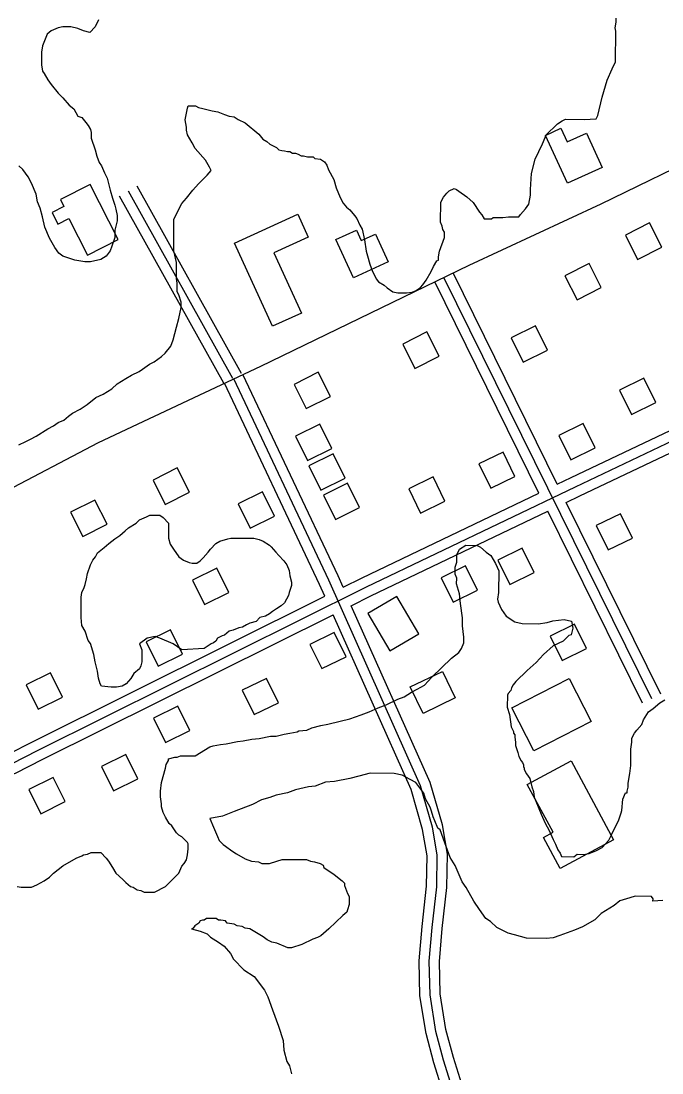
# Model space of a CAD drawing. Extents: x 3245246 to 3283090, y 806824 to 832173.
# Drawn here: x 3263922 to 3264869, y 826612 to 828165 of the extents above; entities that cross this region are included whole.
import ezdxf

# ---------------------------------------------------------------- set-up
doc = ezdxf.new("R2010")
doc.units = 0
for name, color, linetype in [('V-BLDG-OTLN', 7, 'Continuous'), ('V-ROAD-CNTR', 7, 'Continuous'), ('V-SITE-VEGE', 7, 'Continuous')]:
    doc.layers.add(name, color=color, linetype=linetype)

msp = doc.modelspace()

# ---------------------------------------------------------------- linework, layer by layer
at = {"layer": 'V-BLDG-OTLN'}
for points in [[(3264757.3, 827999.2), (3264780.5, 827948.6), (3264729.4, 827925.1), (3264696.8, 827995.9), (3264719.5, 828006.4), (3264728.8, 827986.1)], [(3264066, 827842.3), (3264024.5, 827923.5), (3263980.4, 827901), (3263985.6, 827890.7), (3263968.2, 827881.8), (3263976.8, 827864.9), (3263993.1, 827873.2), (3264020.7, 827819.2)], [(3264237.4, 827836.7), (3264330.9, 827879.5), (3264346.5, 827845.6), (3264295.7, 827822.3), (3264336.3, 827733.6), (3264293.6, 827714.1)], [(3264850.6, 827866.6), (3264814.9, 827848.5), (3264832.9, 827812.8), (3264868.6, 827830.9)], [(3264413.1, 827785.4), (3264387.1, 827842), (3264417.7, 827856.1), (3264424.8, 827840.5), (3264445.9, 827850.1), (3264464.7, 827809)], [(3264761.1, 827806.8), (3264725.4, 827788.7), (3264743.5, 827753), (3264779.2, 827771.1)], [(3264646.4, 827697), (3264664.1, 827661.2), (3264700, 827678.9), (3264682.3, 827714.7)], [(3264521.7, 827705.6), (3264486, 827687.5), (3264504, 827651.8), (3264539.7, 827669.9)], [(3264361.2, 827646.2), (3264325.5, 827628.2), (3264343.5, 827592.5), (3264379.2, 827610.5)], [(3264842.1, 827637.5), (3264806.1, 827619.9), (3264823.7, 827584), (3264859.7, 827601.6)], [(3264327.5, 827551.8), (3264345.2, 827515.9), (3264381.1, 827533.6), (3264363.4, 827569.5)], [(3264752.5, 827570.6), (3264716.6, 827553), (3264734.2, 827517), (3264770.1, 827534.6)], [(3264347.2, 827507.9), (3264364.9, 827472), (3264400.8, 827489.7), (3264383.1, 827525.6)], [(3264634.2, 827528.3), (3264598.3, 827510.7), (3264615.9, 827474.8), (3264651.8, 827492.4)], [(3264153, 827504.8), (3264117.3, 827486.8), (3264135.4, 827451.1), (3264171.1, 827469.1)], [(3264368.9, 827464.6), (3264386.6, 827428.7), (3264422.4, 827446.4), (3264404.7, 827482.3)], [(3264530.8, 827491.5), (3264494.8, 827473.9), (3264512.4, 827438), (3264548.4, 827455.6)], [(3264243.2, 827452), (3264260.9, 827416.1), (3264296.8, 827433.8), (3264279.1, 827469.7)], [(3264031.3, 827457.5), (3263995.6, 827439.4), (3264013.7, 827403.7), (3264049.4, 827421.8)], [(3264807.8, 827437.3), (3264771.8, 827419.7), (3264789.4, 827383.8), (3264825.4, 827401.4)], [(3264662.4, 827386.3), (3264626.5, 827368.7), (3264644.1, 827332.8), (3264680, 827350.4)], [(3264211.5, 827356.7), (3264175.6, 827339.1), (3264193.2, 827303.2), (3264229.1, 827320.8)], [(3264578.9, 827360.1), (3264542.9, 827342.5), (3264560.5, 827306.6), (3264596.5, 827324.2)], [(3264434.3, 827289.9), (3264466.8, 827234.6), (3264509.7, 827259.8), (3264477.2, 827315.2)], [(3264703.9, 827256.6), (3264721.6, 827220.8), (3264757.4, 827238.5), (3264739.7, 827274.3)], [(3264143.2, 827265.8), (3264107.2, 827248.2), (3264124.8, 827212.3), (3264160.8, 827229.9)], [(3264384.9, 827262), (3264349, 827244.4), (3264366.6, 827208.5), (3264402.5, 827226.1)], [(3263965.8, 827202.4), (3263929.8, 827184.8), (3263947.4, 827148.9), (3263983.4, 827166.5)], [(3264497.2, 827181.6), (3264544.7, 827204.4), (3264563.5, 827165.3), (3264516, 827142.4)], [(3264285, 827194.2), (3264249, 827176.6), (3264266.7, 827140.6), (3264302.6, 827158.2)], [(3264764.4, 827130.6), (3264679.7, 827087.2), (3264647.3, 827150.5), (3264732, 827193.9)], [(3264154, 827153.2), (3264118.1, 827135.6), (3264135.7, 827099.6), (3264171.6, 827117.2)], [(3264077.3, 827081.7), (3264041.4, 827064.1), (3264059, 827028.2), (3264094.9, 827045.8)], [(3264734.7, 827072.5), (3264797.5, 826955.9), (3264718.4, 826913.4), (3264693.7, 826959.4), (3264708, 826967.1), (3264670, 827037.7)], [(3263969.8, 827048), (3263934, 827030.3), (3263951.8, 826994.4), (3263987.6, 827012.2)]]:
    msp.add_lwpolyline(points, close=True, dxfattribs=at)
at = {"layer": 'V-ROAD-CNTR'}
for points in [[(3263225.2, 827146.8), (3263434.5, 827238), (3263766.1, 827398.3), (3263892.3, 827466.7), (3264036.8, 827542.5), (3264276.3, 827655), (3264584, 827804), (3264779.3, 827895), (3264940.9, 827973.4), (3265139.8, 828069.7), (3265312.4, 828154.4), (3265843.4, 828421), (3266086.6, 828544.7), (3266325.6, 828663.6), (3266499.4, 828751), (3266671.6, 828832.9), (3266888.3, 828938.1), (3267352.5, 829164.8)], [(3263385.4, 827213.9), (3263413.5, 827190.9), (3263436.2, 827174), (3263485.9, 827159.5), (3263784.6, 827059.9), (3263812.4, 827054), (3263834.8, 827050.5), (3263860, 827053.6), (3263881.3, 827058.1), (3263908.4, 827067.9), (3263947.8, 827088.3), (3264432.5, 827329.3), (3264741.3, 827477.1), (3265123.7, 827658.9), (3265136.3, 827667.8), (3265144.6, 827683.8), (3265151.2, 827702.7), (3265153, 827721.5), (3265100.9, 828050.9)], [(3264727.4, 827453.8), (3264747.8, 827463.6), (3265131.3, 827645.9), (3265147.9, 827657.6), (3265158.5, 827677.9), (3265165.9, 827699.5), (3265168.1, 827722), (3265115.7, 828053.2)], [(3264714.2, 827480.7), (3264734.9, 827490.6), (3265116.1, 827671.9), (3265124.7, 827677.9), (3265130.8, 827689.8), (3265136.4, 827705.9), (3265137.8, 827721.1), (3265086.1, 828048.5)], [(3264234.9, 827637.1), (3264080.8, 827913.6)], [(3264248.1, 827644.4), (3264093.9, 827920.9)], [(3264221.8, 827629.8), (3264067.7, 827906.3)], [(3264714.2, 827480.7), (3264560.3, 827792.7)], [(3264687.1, 827467.8), (3264533.4, 827779.4)], [(3264853.7, 827164.1), (3264546.8, 827786)], [(3264559.2, 826589.5), (3264546.4, 826630.5), (3264535.1, 826672.8), (3264526.5, 826727.1), (3264525.3, 826776.5), (3264529.5, 826826.4), (3264536.2, 826886.5), (3264537.1, 826933.4), (3264530.1, 826974.4), (3264512.4, 827035.3), (3264376.9, 827339.2), (3264236.6, 827636.4)], [(3264397.9, 827328.8), (3264390.5, 827345.5), (3264250.1, 827642.8)], [(3264371, 827315.4), (3264363.2, 827332.9), (3264223, 827630)], [(3264397.9, 827328.8), (3264425.9, 827342.7), (3264687.1, 827467.8)], [(3264867.1, 827170.7), (3264727.4, 827453.8)], [(3264410.1, 827301.4), (3264439.1, 827315.8), (3264700.4, 827440.9)], [(3264840.2, 827157.5), (3264700.4, 827440.9)], [(3263394.9, 827225.5), (3263422.7, 827202.8), (3263443, 827187.7), (3263490.4, 827173.9), (3263788.6, 827074.4), (3263815.1, 827068.7), (3263835.1, 827065.6), (3263857.5, 827068.4), (3263877.1, 827072.6), (3263902.4, 827081.7), (3263941, 827101.6), (3264371, 827315.4)], [(3264573.3, 826594.9), (3264560.8, 826634.6), (3264549.8, 826675.9), (3264541.5, 826728.4), (3264540.3, 826776), (3264544.5, 826824.9), (3264551.2, 826885.5), (3264552.1, 826934.5), (3264544.7, 826977.7), (3264526.5, 827040.4), (3264410.1, 827301.4)], [(3263375.9, 827202.3), (3263404.2, 827179.1), (3263429.4, 827160.4), (3263481.4, 827145.2), (3263780.7, 827045.4), (3263809.6, 827039.2), (3263834.6, 827035.3), (3263862.5, 827038.7), (3263885.4, 827043.7), (3263914.4, 827054.2), (3263954.5, 827074.9), (3264383.3, 827288)], [(3265129.7, 826542.2), (3265061.7, 826324.3), (3265047.5, 826298.9), (3265022.8, 826286.1), (3264995.4, 826288.7), (3264971.7, 826293.1), (3264776.3, 826368.1), (3264729.3, 826387.7), (3264685.3, 826410.4), (3264650.5, 826436.3), (3264619.1, 826464.5), (3264596.6, 826495), (3264564.9, 826539.9), (3264545.2, 826584.2), (3264531.9, 826626.3), (3264520.5, 826669.7), (3264511.5, 826725.7), (3264510.3, 826776.9), (3264514.6, 826827.8), (3264521.2, 826887.5), (3264522.1, 826932.2), (3264515.4, 826971), (3264498.3, 827030.1), (3264383.3, 827288)]]:
    msp.add_lwpolyline(points, dxfattribs=at)
at = {"layer": 'V-SITE-VEGE'}
for points in [[(3263918.9, 827539.2), (3263929.4, 827543.9), (3263936.4, 827547.4), (3263944.5, 827552), (3263962, 827562.5), (3263970.1, 827567.1), (3263977.1, 827571.8), (3263985.3, 827575.3), (3263992.3, 827581.1), (3263998.1, 827585.8), (3264009.7, 827591.6), (3264020.2, 827598.6), (3264033, 827609), (3264043.5, 827613.7), (3264056.3, 827621.8), (3264064.4, 827628.8), (3264077.2, 827636.9), (3264085.4, 827641.6), (3264097, 827647.4), (3264101.7, 827650.9), (3264112.1, 827657.9), (3264119.1, 827661.4), (3264129.6, 827669.5), (3264135.4, 827674.2), (3264143.5, 827684.6), (3264147, 827694), (3264151.7, 827712.6), (3264155.2, 827725.4), (3264158.7, 827741.7), (3264158.7, 827749.8), (3264155.2, 827760.3), (3264152.9, 827764.9), (3264152.9, 827777.7), (3264151.7, 827784.7), (3264151.7, 827808), (3264148.2, 827825.4), (3264148.2, 827872), (3264159.9, 827895.3), (3264166.9, 827903.4), (3264176.2, 827915), (3264184.3, 827924.3), (3264197.1, 827937.1), (3264202.9, 827944.1), (3264200.6, 827948.8), (3264194.8, 827959.3), (3264179.7, 827976.7), (3264175, 827984.9), (3264168, 827996.5), (3264166.9, 828003.5), (3264166.9, 828008.1), (3264164.5, 828018.6), (3264168, 828036.1), (3264169.2, 828039.5), (3264179.9, 828039.4), (3264184.6, 828036.9), (3264190.6, 828035.7), (3264204.8, 828031.9), (3264213.1, 828030.6), (3264222.6, 828026.9), (3264229.7, 828024.4), (3264236.9, 828023.1), (3264242.8, 828019.5), (3264253.4, 828014.5), (3264259.3, 828009.7), (3264267.6, 828002.4), (3264273.4, 827997.6), (3264279.3, 827990.4), (3264285.2, 827986.7), (3264289.9, 827983.1), (3264299.4, 827978.2), (3264302.9, 827974.5), (3264307.6, 827973.3), (3264311.2, 827973.2), (3264316, 827972), (3264319.5, 827971.9), (3264323.1, 827969.5), (3264327.8, 827969.4), (3264331.4, 827968.2), (3264336.1, 827965.7), (3264339.7, 827965.7), (3264345.6, 827964.4), (3264354, 827964.3), (3264356.3, 827961.9), (3264364.6, 827960.6), (3264370.5, 827956.9), (3264374.1, 827952.1), (3264376.3, 827944.9), (3264384.5, 827930.5), (3264387.9, 827918.6), (3264393.6, 827904.2), (3264398.3, 827895.8), (3264403, 827889.8), (3264407.7, 827886.1), (3264414.7, 827877.7), (3264418.2, 827872.9), (3264422.8, 827863.3), (3264426.3, 827857.3), (3264429.7, 827841.7), (3264431.8, 827825), (3264434.1, 827817.9), (3264437.5, 827805.9), (3264441, 827796.3), (3264446.8, 827784.3), (3264450.3, 827779.5), (3264458.5, 827774.6), (3264463.2, 827771), (3264471.5, 827764.9), (3264478.6, 827763.6), (3264491.7, 827763.5), (3264500.1, 827764.5), (3264506.1, 827766.8), (3264512.1, 827771.5), (3264515.7, 827775), (3264520.6, 827782.1), (3264527.9, 827795.1), (3264531.6, 827802.2), (3264536.5, 827810.5), (3264538.9, 827811.6), (3264538.9, 827816.4), (3264540.2, 827824.7), (3264547.7, 827844.9), (3264547.8, 827853.2), (3264545.4, 827856.8), (3264544.3, 827861.6), (3264542, 827867.6), (3264542.4, 827897.4), (3264546.1, 827904.4), (3264551, 827910.3), (3264554.6, 827913.9), (3264561.8, 827917.3), (3264565.3, 827916.1), (3264568.9, 827913.7), (3264580.7, 827905.2), (3264590.1, 827896.7), (3264599.4, 827882.3), (3264602.9, 827878.6), (3264606.4, 827872.6), (3264617.1, 827872.5), (3264619.6, 827874.8), (3264633.8, 827874.6), (3264642.2, 827875.7), (3264657.7, 827875.5), (3264660.1, 827879), (3264667.4, 827887.3), (3264672.2, 827894.3), (3264674.8, 827907.4), (3264674.9, 827915.8), (3264676.4, 827939.6), (3264681.5, 827960.9), (3264692.5, 827983.4), (3264696.2, 827992.9), (3264697.5, 827996.4), (3264714.4, 828012.9), (3264721.6, 828017.5), (3264726.4, 828019.9), (3264753.8, 828019.5), (3264771.7, 828020.4), (3264774.1, 828025.2), (3264780.5, 828052.5), (3264788, 828077.4), (3264795.3, 828093.9), (3264800.2, 828104.6), (3264800.9, 828149.9), (3264799.8, 828154.6), (3264801.1, 828163), (3264801.1, 828168.9)], [(3264036.6, 828166.4), (3264031.9, 828155.9), (3264023.8, 828147.8), (3264014.4, 828150.1), (3264006.3, 828153.6), (3263995.8, 828155.9), (3263984.2, 828155.9), (3263977.2, 828154.8), (3263966.7, 828150.1), (3263960.9, 828145.5), (3263953.9, 828128), (3263952.8, 828118.7), (3263952.8, 828100.1), (3263953.9, 828090.8), (3263956.3, 828087.3), (3263962.1, 828078), (3263966.7, 828071), (3263977.2, 828058.2), (3263984.2, 828051.2), (3263993.5, 828040.7), (3264000.5, 828034.9), (3264006.3, 828024.4), (3264012.1, 828022.1), (3264017.9, 828015.1), (3264021.4, 828010.5), (3264024.9, 828004.7), (3264026.1, 828000), (3264026.1, 827991.9), (3264031.9, 827974.4), (3264034.2, 827965.1), (3264037.7, 827955.8), (3264041.2, 827951.1), (3264045.8, 827940.7), (3264049.3, 827932.5), (3264054, 827915.1), (3264057.5, 827903.4), (3264061, 827892.9), (3264062.1, 827887.1), (3264064.4, 827877.8), (3264064.4, 827869.7), (3264061, 827855.7), (3264061, 827845.2), (3264056.3, 827832.4), (3264054, 827825.5), (3264048.1, 827817.3), (3264040, 827812.7), (3264024.9, 827809.2), (3264016.7, 827809.2), (3264001.6, 827811.5), (3263995.8, 827813.8), (3263984.1, 827817.3), (3263978.3, 827822), (3263972.5, 827830.1), (3263964.4, 827844.1), (3263957.4, 827860.4), (3263953.9, 827875.5), (3263950.4, 827888.3), (3263946.9, 827897.6), (3263944.6, 827909.3), (3263937.6, 827925.5), (3263933, 827934.9), (3263924.8, 827945.3), (3263919, 827951.1)], [(3264219.4, 827257.1), (3264212.4, 827253.6), (3264210.1, 827248.9), (3264206.6, 827246.6), (3264203.1, 827245.4), (3264192.6, 827238.4), (3264160, 827236.1), (3264147.2, 827245.4), (3264127.5, 827253.6), (3264120.5, 827255.9), (3264108.8, 827253.6), (3264097.2, 827245.4), (3264100.7, 827236.1), (3264100.7, 827218.7), (3264099.5, 827212.9), (3264097.2, 827208.2), (3264089, 827201.2), (3264084.4, 827194.2), (3264077.4, 827186.1), (3264071.6, 827182.6), (3264063.4, 827181.4), (3264055.3, 827181.4), (3264041.3, 827182.6), (3264039, 827186.1), (3264036.7, 827194.3), (3264035.5, 827204.7), (3264032, 827218.7), (3264029.7, 827229.2), (3264025.1, 827245.5), (3264021.6, 827250.1), (3264016.9, 827264.1), (3264012.3, 827272.2), (3264011.1, 827283.9), (3264011.1, 827314.1), (3264012.3, 827321.1), (3264015.8, 827328.1), (3264016.9, 827332.7), (3264019.2, 827340.9), (3264020.4, 827349), (3264025.1, 827361.8), (3264028.6, 827368.8), (3264032.1, 827373.5), (3264035.5, 827379.3), (3264044.9, 827387.4), (3264051.8, 827393.2), (3264061.1, 827400.2), (3264068.1, 827404.9), (3264076.3, 827411.8), (3264080.9, 827416.5), (3264092.6, 827423.5), (3264097.2, 827428.1), (3264107.7, 827432.8), (3264112.4, 827435.1), (3264127.5, 827435.1), (3264132.1, 827431.6), (3264140.3, 827423.5), (3264140.3, 827401.4), (3264142.6, 827392.1), (3264147.3, 827385.1), (3264155.4, 827373.4), (3264162.4, 827368.8), (3264170.5, 827365.3), (3264175.2, 827364.1), (3264182.2, 827364.1), (3264186.8, 827367.6), (3264191.5, 827372.3), (3264198.5, 827380.4), (3264201.9, 827385.1), (3264210.1, 827393.2), (3264215.9, 827396.7), (3264227.5, 827400.2), (3264232.2, 827401.3), (3264265.9, 827401.3), (3264274.1, 827399), (3264279.9, 827396.7), (3264289.2, 827390.9), (3264291.5, 827388.5), (3264298.5, 827380.4), (3264303.2, 827375.7), (3264310.2, 827367.6), (3264314.8, 827361.8), (3264318.3, 827353.6), (3264319.5, 827345.5), (3264321.8, 827336.2), (3264321.8, 827331.5), (3264318.3, 827321), (3264317.1, 827316.4), (3264311.3, 827305.9), (3264306.7, 827301.3), (3264299.7, 827296.6), (3264293.9, 827293.1), (3264289.2, 827289.6), (3264283.4, 827286.1), (3264275.2, 827283.8), (3264269.4, 827278), (3264260.1, 827275.7), (3264255.5, 827273.3), (3264249.6, 827269.9), (3264243.8, 827268.7)], [(3264332.6, 827116.5), (3264344.5, 827117.5), (3264351.7, 827121), (3264364.9, 827124.4), (3264375.6, 827126.6), (3264393.6, 827131.1), (3264407.9, 827134.5), (3264424.7, 827140.2), (3264436.6, 827144.8), (3264449.8, 827150.6), (3264461.8, 827155.2), (3264478.6, 827163.3), (3264488.2, 827166.7), (3264499, 827173.7), (3264507.4, 827178.4), (3264518.2, 827184.2), (3264529.1, 827195.9), (3264558.1, 827224.1), (3264568.9, 827232.3), (3264572.6, 827238.2), (3264576.2, 827246.5), (3264576.4, 827254.8), (3264574.2, 827271.5), (3264574.4, 827283.4), (3264571.1, 827304.9), (3264570.1, 827319.2), (3264565.5, 827333.6), (3264565.7, 827341.9), (3264563.4, 827347.9), (3264563.5, 827358.6), (3264566, 827365.7), (3264566.1, 827376.5), (3264569.8, 827384.8), (3264579.4, 827390.6), (3264596.1, 827390.3), (3264600.8, 827387.9), (3264609.1, 827380.6), (3264616.2, 827375.8), (3264623.1, 827363.8), (3264627.8, 827353), (3264627.3, 827320.8), (3264626, 827311.3), (3264627.1, 827306.5), (3264631.7, 827295.7), (3264638.7, 827286.1), (3264651.7, 827277.6), (3264662.4, 827275.1), (3264686.2, 827274.7), (3264699.4, 827276.9), (3264707.7, 827279.2), (3264724.4, 827281.3), (3264735.1, 827278.8), (3264737.4, 827268.1), (3264736.1, 827264.5), (3264734.8, 827258.6), (3264731.3, 827257.4), (3264722.8, 827249.2), (3264708.4, 827242.3), (3264693.9, 827229.4), (3264683.1, 827217.6), (3264669.8, 827205.9), (3264652.9, 827189.4), (3264649.2, 827184.7), (3264646.8, 827180), (3264645.5, 827176.4), (3264641.9, 827171.7), (3264640.7, 827169.4), (3264640.4, 827151.5), (3264643.9, 827140.7), (3264646, 827122.8), (3264649.5, 827115.6), (3264649.4, 827113.2), (3264651.8, 827110.8), (3264651.7, 827107.3), (3264652.8, 827100.1), (3264652.8, 827095.3), (3264656.2, 827084.6), (3264657.3, 827078.6), (3264660.8, 827072.6), (3264663.1, 827070.2), (3264664.3, 827066.6), (3264664.2, 827064.2), (3264665.4, 827061.8), (3264665.4, 827059.4), (3264668.8, 827053.4), (3264673.5, 827046.2), (3264676.9, 827034.2), (3264679.2, 827027.1), (3264680.3, 827018.7), (3264682.6, 827012.7), (3264687.2, 827001.9), (3264690.6, 826993.5), (3264696.4, 826980.4), (3264702.2, 826969.6), (3264708, 826956.4), (3264711.5, 826949.2), (3264714.9, 826940.8), (3264718.4, 826936), (3264720.7, 826931.2), (3264738.6, 826930.9), (3264743.4, 826934.4)], [(3264243.8, 827268.7), (3264235.7, 827265.2), (3264229.9, 827264), (3264222.9, 827258.2), (3264219.4, 827257.1)], [(3264743.4, 826934.4), (3264753, 826934.3), (3264761.3, 826935.4), (3264772.1, 826940), (3264780.5, 826944.6), (3264790.2, 826955.2), (3264793.8, 826962.3), (3264800, 826975.3), (3264804.9, 826983.6), (3264808.6, 826995.5), (3264809.8, 826999), (3264811.3, 827015.7), (3264815, 827025.2), (3264817.4, 827025.1), (3264817.4, 827027.5), (3264818.7, 827033.5), (3264818.7, 827039.4), (3264821.3, 827053.7), (3264822.7, 827065.6), (3264823, 827089.4), (3264824.4, 827100.1), (3264824.4, 827106), (3264828.1, 827113.1), (3264831.7, 827117.8), (3264839, 827126.1), (3264841.5, 827133.2), (3264848.8, 827145), (3264856, 827149.7), (3264865.7, 827157.9), (3264872.9, 827162.5)], [(3263916.7, 826886.9), (3263922.5, 826885.8), (3263937.6, 826885.7), (3263945.8, 826889.2), (3263956.3, 826895.1), (3263964.4, 826900.9), (3263970.2, 826906.7), (3263984.2, 826917.2), (3264004, 826928.8), (3264012.1, 826932.3), (3264014.4, 826933.4), (3264020.3, 826934.6), (3264026.1, 826936.9), (3264040, 826936.9), (3264048.2, 826928.8), (3264051.7, 826924.1), (3264057.5, 826914.8), (3264062.1, 826906.7), (3264072.6, 826897.4), (3264077.3, 826892.7), (3264084.2, 826886.9), (3264087.7, 826885.7), (3264093.6, 826882.2), (3264099.4, 826881.1), (3264104, 826878.7), (3264119.2, 826878.7), (3264135.5, 826886.9), (3264155.2, 826906.7), (3264159.9, 826917.1), (3264163.4, 826920.6), (3264166.9, 826926.4), (3264168, 826933.4), (3264169.2, 826942.7), (3264169.2, 826949.7), (3264168, 826952), (3264159.9, 826960.2), (3264155.2, 826962.5), (3264151.8, 826966), (3264144.8, 826976.5), (3264141.3, 826980), (3264135.5, 826989.3), (3264132, 826996.3), (3264129.6, 827004.4), (3264129.6, 827009.1), (3264128.5, 827019.5), (3264128.5, 827027.7), (3264129.7, 827040.5), (3264135.5, 827061.4), (3264136.6, 827067.2), (3264140.1, 827073.1), (3264140.1, 827075.4), (3264149.4, 827077.7), (3264152.9, 827077.7), (3264157.6, 827080), (3264179.7, 827080), (3264201.3, 827093.3), (3264206, 827094.4), (3264216.8, 827096.6), (3264225.1, 827097.7), (3264241.9, 827101.1), (3264250.2, 827102.1), (3264263.4, 827104.3), (3264274.1, 827105.4), (3264290.8, 827108.7), (3264299.2, 827108.6), (3264311.1, 827112), (3264319.5, 827113.1), (3264330.2, 827115.3), (3264332.6, 827116.5)], [(3264537.9, 826973), (3264533.3, 826983.8), (3264531, 826989.8), (3264528.7, 826998.2), (3264526.4, 827004.2), (3264519.4, 827016.2), (3264517.2, 827024.6), (3264505.5, 827040.2), (3264497.2, 827045.1), (3264485.4, 827051.2), (3264473.5, 827053.8), (3264437.8, 827054.3), (3264421, 827049.7), (3264407.9, 827046.3), (3264385.2, 827041.9), (3264372.1, 827040.9), (3264356.5, 827035.1), (3264347, 827034.1), (3264327.8, 827029.6), (3264315.9, 827025), (3264299.1, 827021.6), (3264289.6, 827018.2), (3264277.6, 827014.8), (3264264.4, 827007.8), (3264236.9, 826997.5), (3264220.1, 826990.6), (3264201, 826987.3), (3264206.8, 826974.5), (3264212.6, 826960.5), (3264214.9, 826954.7), (3264220.8, 826948.9), (3264224.2, 826946.5), (3264233.6, 826939.6), (3264240.5, 826934.9), (3264253.3, 826927.9), (3264262.6, 826924.4), (3264273.1, 826923.3), (3264277.8, 826920.9), (3264289.4, 826920.9), (3264299.9, 826924.4), (3264308, 826926.8), (3264344.1, 826926.7), (3264349.9, 826924.4), (3264355.7, 826923.3), (3264363.9, 826920.9), (3264368.5, 826918.6), (3264369.7, 826915.1), (3264384.8, 826904.6), (3264396.5, 826895.3), (3264399.9, 826891.8), (3264399.9, 826888.3), (3264404.6, 826876.7), (3264406.9, 826872), (3264406.9, 826860.4), (3264404.6, 826852.3), (3264403.4, 826848.8), (3264397.6, 826844.1), (3264376.7, 826824.3), (3264365, 826813.9), (3264360.4, 826811.5), (3264353.4, 826809.2), (3264337.1, 826801.1), (3264322, 826796.4), (3264316.1, 826796.4), (3264299.9, 826803.4), (3264292.9, 826804.6), (3264285.9, 826808.1), (3264280.1, 826812.7), (3264260.3, 826824.4), (3264253.3, 826825.5), (3264248.7, 826827.9), (3264241.7, 826829), (3264237, 826831.3), (3264226.6, 826832.5), (3264224.2, 826836), (3264217.2, 826837.2), (3264213.8, 826837.2), (3264210.3, 826839.5), (3264196.3, 826839.5), (3264192.8, 826837.2), (3264190.5, 826837.2), (3264187, 826836), (3264184.7, 826832.5), (3264178.8, 826829), (3264176.5, 826825.5), (3264174.2, 826824.4), (3264186.7, 826820.7), (3264197.4, 826817), (3264202.1, 826812.2), (3264213.9, 826804.8), (3264222.2, 826798.8), (3264231.5, 826787.9), (3264236.2, 826779.5), (3264251.5, 826763.8), (3264266.8, 826754.1), (3264282, 826733.6), (3264286.6, 826724), (3264293.5, 826704.9), (3264302.7, 826680.9), (3264309.6, 826659.4), (3264310.6, 826645.1)], [(3264869.9, 826866), (3264855.6, 826865), (3264855.7, 826868.6), (3264853.3, 826872.2), (3264829.5, 826872.5), (3264821.2, 826870.2), (3264806.8, 826865.7), (3264798.4, 826858.6), (3264779.1, 826847), (3264769.5, 826837.6), (3264751.5, 826827.1), (3264739.5, 826822.5), (3264717.9, 826814.5), (3264708.3, 826811), (3264697.6, 826810), (3264669, 826810.4), (3264651.2, 826815.4), (3264641.7, 826817.9), (3264625.2, 826826.5), (3264615.8, 826835), (3264608.7, 826839.8), (3264599.3, 826853.1), (3264591.2, 826865.1), (3264579.5, 826885.5), (3264573.7, 826893.9), (3264563.3, 826917.9), (3264556.3, 826929.9), (3264548.3, 826951.5), (3264541.4, 826970.6), (3264537.9, 826973)], [(3264310.6, 826645.1), (3264315.1, 826628.3), (3264318.6, 826622.3), (3264322, 826610.4)]]:
    msp.add_lwpolyline(points, dxfattribs=at)

doc.saveas('drawing.dxf')
